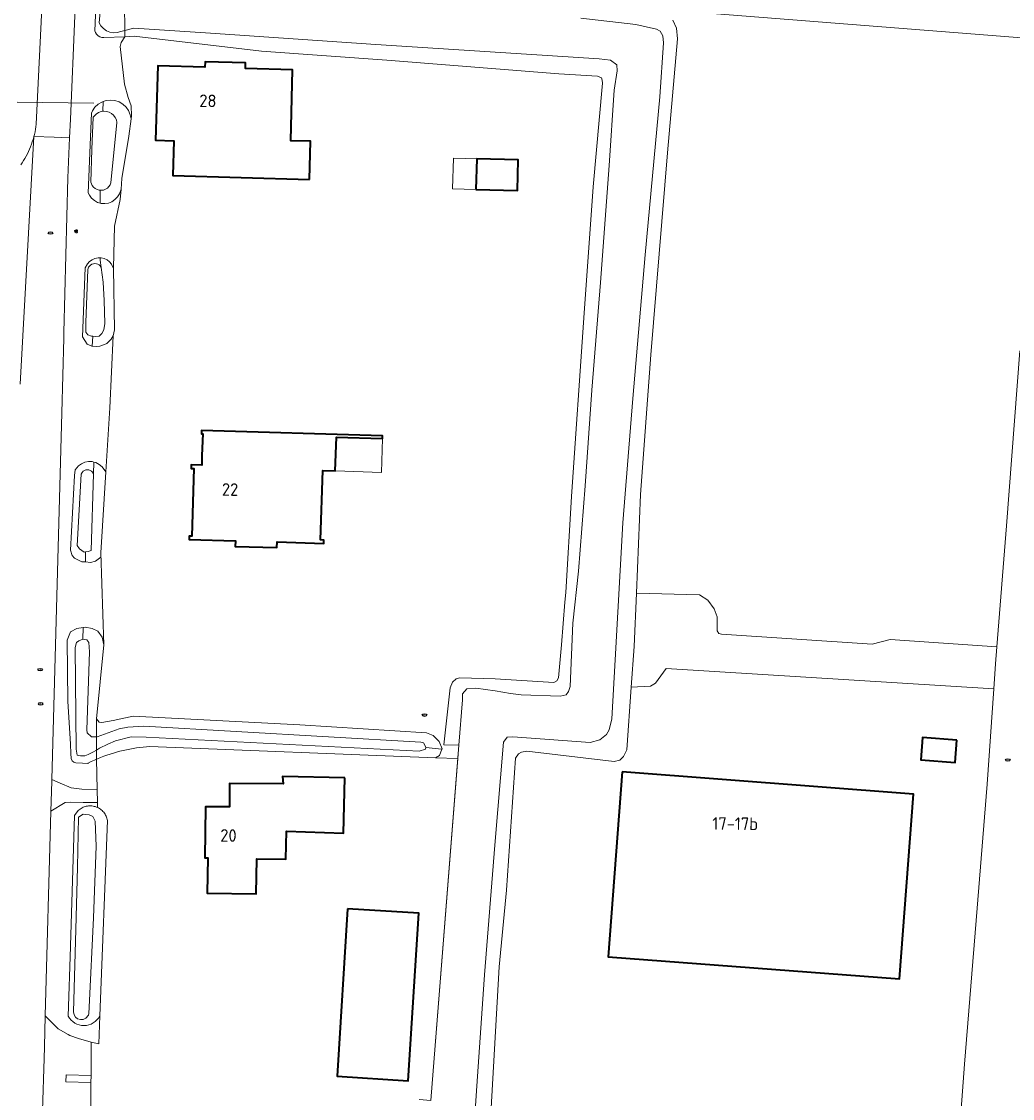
# Model space of a CAD drawing. Header units: metres. Extents: x 152610 to 160096, y 456114 to 462495.
# Tile 630 of 656: x 156995 to 157101, y 461334 to 461450. Entities that reach past the tile are written whole.
import ezdxf
from ezdxf.enums import TextEntityAlignment as Align

# ---------------------------------------------------------------- set-up
doc = ezdxf.new("R2010")
doc.units = ezdxf.units.M
doc.header["$LTSCALE"] = 0.5
doc.layers.get('0').update_dxf_attribs({"linetype": 'CONTINUOUS'})
for name, color, linetype, lineweight in [('B-PV-GK-BESCHOEIING-G', 251, 'GK-BESCHOEIING-SO', 18), ('B-PV-IE-MEUBILAIR-S', 251, 'CONTINUOUS', 25), ('B-PV-KW-KUNSTWERK_DUIKER-G', 251, 'CONTINUOUS', 18), ('B-PV-OG-BEBOUWING-GV', 6, 'CONTINUOUS', 35), ('B-PV-OG-BEBOUWING-T18', 1, 'CONTINUOUS', 18), ('B-PV-OG-BEBOUWING_LUIFEL-GV', 251, 'CONTINUOUS', 18), ('B-PV-OG-TERREIN_BEGROEID-GV', 251, 'CONTINUOUS', 18), ('B-PV-OG-TERREIN_OEVER-GV', 251, 'CONTINUOUS', 18), ('B-PV-OG-WATER-GV', 251, 'CONTINUOUS', 18), ('B-PV-OG-WATER_SLOOT-GV', 251, 'CONTINUOUS', 18), ('B-PV-VH-GESLOTENVERHARDING_ASFALT-GV', 251, 'CONTINUOUS', 18), ('B-PV-VH-ONVERHARD_ZAND-GV', 251, 'CONTINUOUS', 18), ('B-PV-VH-OPENVERHARDING_BETONSTRAATSTEEN-GV', 251, 'CONTINUOUS', 18), ('B-PV-VH-OPENVERHARDING_TEGEL-GV', 251, 'CONTINUOUS', 18)]:
    doc.layers.add(name, color=color, linetype=linetype, lineweight=lineweight)
doc.styles.add('NLCS-ISO', font='NLCS-ISO.ttf')
doc.styles.add('NLCS-ISO-M750-T18', font='NLCS-ISO.ttf', dxfattribs={"height": 1.35})
doc.linetypes.add('GK-BESCHOEIING-SO', pattern='A,18,-3,[1,NLCS.SHX,S=0.6,R=0,X=0,Y=0],-3', length=24)

# ---------------------------------------------------------------- blocks, each defined once
blk = doc.blocks.new('SIE-MEUBILAIR_PAAL_LICHTMAST-SO')
for points in [[(-0.62, 0), (-1, 0)], [(-0.71, 0.71), (-0.44, 0.44)], [(0, 1), (0, 0.62)], [(0.44, 0.44), (0.71, 0.71)], [(1, 0), (0.62, 0)], [(-0.71, -0.71), (-0.44, -0.44)], [(0, -0.62), (0, -1)], [(0.44, -0.44), (0.71, -0.71)]]:
    blk.add_lwpolyline(points)
blk.add_circle((0, 0), 0.5)
blk = doc.blocks.new('SIE-MEUBILAIR_PUT_RIOOLPUT-SO')
blk.add_ellipse((0, 0), major_axis=(1.25, 0), ratio=0.54)
at = {"style": 'NLCS-ISO'}
blk.add_text('ri', height=0.75, dxfattribs=at).set_placement((-0.04, 0.07), align=Align.MIDDLE_CENTER)

msp = doc.modelspace()

# ---------------------------------------------------------------- linework, layer by layer
at = {"layer": 'B-PV-GK-BESCHOEIING-G', "flags": 128}
msp.add_lwpolyline([(157037.525, 461333.597), (157038.767, 461333.481), (157041.8, 461371.742), (157040.176, 461371.789)], dxfattribs=at)
at = {"layer": 'B-PV-KW-KUNSTWERK_DUIKER-G', "flags": 128}
msp.add_lwpolyline([(156994.293, 461440.952), (157002.515, 461440.849)], dxfattribs=at)
at = {"layer": 'B-PV-OG-BEBOUWING-GV', "flags": 128}
for points in [[(157025.714, 461432.628), (157025.821, 461436.732), (157023.715, 461436.781), (157023.892, 461444.44), (157018.836, 461444.58), (157018.853, 461445.178), (157014.484, 461445.284), (157014.448, 461444.702), (157009.398, 461444.844), (157009.175, 461436.842), (157011.139, 461436.788), (157011.035, 461433.036)], [(157043.618, 461431.554), (157048.099, 461431.435), (157048.187, 461434.736), (157043.706, 461434.855)], [(157014.156, 461402.91), (157014.13, 461401.878), (157013.009, 461401.91), (157012.999, 461401.534), (157013.276, 461401.526), (157013.069, 461394.244), (157012.772, 461394.252), (157012.761, 461393.876), (157017.756, 461393.736), (157017.739, 461393.129), (157022.22, 461393.003), (157022.237, 461393.611), (157027.25, 461393.436), (157027.26, 461393.812), (157026.897, 461393.825), (157027.154, 461401.32), (157028.5, 461401.273), (157028.626, 461404.89), (157033.528, 461404.742), (157033.584, 461404.74), (157033.592, 461405.027), (157014.117, 461405.617), (157014.106, 461405.257), (157014.232, 461405.254)], [(157095.361, 461372.27), (157091.672, 461372.553), (157091.488, 461370.16), (157095.177, 461369.877)], [(157029.534, 461368.228), (157022.833, 461368.382), (157022.876, 461367.581), (157017.124, 461367.628), (157017.102, 461365.085), (157014.54, 461365.11), (157014.48, 461359.6), (157014.78, 461359.596), (157014.723, 461355.805), (157019.993, 461355.727), (157020.05, 461359.517), (157023.16, 461359.47), (157023.236, 461362.473), (157029.387, 461362.273)], [(157059.361, 461368.852), (157057.856, 461348.973), (157089.19, 461346.6), (157090.693, 461366.48)], [(157029.801, 461354.133), (157028.682, 461336.099), (157036.351, 461335.623), (157037.471, 461353.657)]]:
    msp.add_lwpolyline(points, close=True, dxfattribs=at)
at = {"layer": 'B-PV-OG-BEBOUWING_LUIFEL-GV', "flags": 128}
for points in [[(157043.706, 461434.855), (157041.201, 461434.924), (157041.113, 461431.624), (157043.618, 461431.554)], [(157028.517, 461401.272), (157033.457, 461401.1), (157033.584, 461404.74), (157028.626, 461404.89)]]:
    msp.add_lwpolyline(points, close=True, dxfattribs=at)
at = {"layer": 'B-PV-OG-TERREIN_BEGROEID-GV', "flags": 128}
for points in [[(157001.867, 461483.629), (157000, 461439.131), (156999.915, 461437.113), (156999.735, 461432.815), (156999.301, 461416.155), (156999.285, 461415.538), (156999.072, 461407.525), (156998.409, 461382.512), (156998.005, 461368.055), (156998.906, 461367.632), (157000.094, 461367.158), (157001.238, 461367.013), (157002.872, 461366.975), (157002.793, 461370.218), (157002.583, 461370.125), (157002.254, 461369.971), (157001.927, 461369.81), (157001.869, 461369.78), (157001.316, 461369.806), (157000.583, 461369.841), (157000.372, 461369.924), (157000.177, 461370.06), (157000.068, 461370.295), (157000.043, 461370.847), (157000, 461371.83), (156999.723, 461376.484), (156999.666, 461383.053), (157000, 461383.921), (157000.687, 461384.314), (157001.368, 461384.416), (157001.579, 461384.448), (157002.342, 461384.283), (157002.957, 461384.006), (157003.424, 461383.376), (157003.594, 461382.521), (157003.263, 461392.443), (157003.264, 461391.978), (157002.689, 461391.548), (157002.169, 461391.416), (157001.615, 461391.459), (157001.239, 461391.488), (157000.457, 461391.875), (157000.177, 461392.153), (157000, 461392.738), (157000.454, 461400.751), (157000.51, 461401.384), (157000.87, 461401.797), (157001.194, 461402.035), (157001.563, 461402.194), (157001.958, 461402.268), (157002.36, 461402.253), (157002.53, 461402.208), (157002.749, 461402.149), (157003.104, 461401.962), (157003.41, 461401.701), (157003.814, 461401.16), (157004.249, 461408.049), (157004.588, 461415.808), (157004.394, 461415.427), (157003.931, 461414.988), (157003.68, 461414.876), (157003.17, 461414.669), (157002.844, 461414.659), (157002.347, 461414.692), (157002.314, 461414.694), (157001.821, 461414.916), (157001.297, 461415.704), (157001.601, 461423.122), (157001.837, 461423.542), (157002.061, 461423.794), (157002.334, 461423.992), (157002.643, 461424.128), (157002.974, 461424.194), (157003.221, 461424.189), (157003.311, 461424.188), (157003.64, 461424.11), (157003.944, 461423.964), (157004.209, 461423.756), (157004.425, 461423.496), (157004.657, 461423.046), (157004.656, 461423.108), (157004.761, 461427.59), (157005.374, 461430.475), (157005.458, 461431.595), (157005.279, 461431.078), (157005.072, 461430.74), (157004.798, 461430.455), (157004.469, 461430.235), (157004.1, 461430.091), (157003.709, 461430.03), (157003.314, 461430.054), (157003.19, 461430.089), (157002.933, 461430.162), (157002.584, 461430.349), (157002.284, 461430.607), (157002.046, 461430.923), (157001.93, 461431.177), (157002.282, 461439.764), (157002.382, 461440.008), (157002.649, 461440.397), (157002.993, 461440.72), (157003.398, 461440.964), (157003.542, 461441.013), (157003.845, 461441.115), (157004.314, 461441.169), (157004.784, 461441.122), (157005.234, 461440.976), (157005.642, 461440.738), (157005.99, 461440.419), (157006.262, 461440.033), (157006.447, 461439.598), (157006.53, 461439.159), (157006.57, 461439.47), (157006.556, 461440.568), (157006.209, 461441.44), (157005.832, 461442.899), (157005.363, 461446.933), (157005.473, 461447.361), (157005.87, 461447.967), (157003.617, 461447.899), (157003.394, 461447.914), (157003.18, 461447.981), (157002.988, 461448.095), (157002.827, 461448.25), (157002.707, 461448.438), (157002.645, 461448.615), (157004.086, 461483.8)], [(156994.661, 461434.189), (156994.817, 461434.42), (156994.966, 461434.656), (156995.109, 461434.896), (156995.245, 461435.139), (156995.373, 461435.387), (156995.494, 461435.638), (156995.608, 461435.892), (156995.715, 461436.15), (156995.815, 461436.41), (156995.906, 461436.674), (156995.99, 461436.939), (156996.067, 461437.207), (156996.08, 461437.258), (156996.136, 461437.478), (156996.197, 461437.75), (156996.25, 461438.023), (156996.296, 461438.299), (156996.333, 461438.575), (156996.992, 461452.577)], [(157063.118, 461450.963), (157159.319, 461443.399), (157159.639, 461448.41), (157137.92, 461449.82)], [(157159.319, 461443.399), (157063.118, 461450.963)], [(157064.811, 461449.771), (157065.205, 461448.899), (157065.32, 461447.746), (157064.247, 461435.487), (157062.445, 461413.76), (157061.326, 461398.73), (157060.892, 461388.087), (157067.68, 461387.906), (157068.556, 461387.333), (157069.266, 461386.405), (157069.585, 461385.569), (157069.572, 461384.063), (157069.759, 461383.748), (157070.038, 461383.674), (157086.24, 461382.597), (157088.172, 461383.105), (157099.662, 461382.312), (157100.717, 461395.335), (157102.148, 461414.179)], [(157095.086, 461322.37), (157096.187, 461337.409), (157097.444, 461352.886), (157098.638, 461367.544), (157099.333, 461377.806), (157064.084, 461379.988), (157062.937, 461378.422), (157062.398, 461378.104), (157060.337, 461377.987), (157059.842, 461371.239), (157059.51, 461370.531), (157059.12, 461370.139), (157058.507, 461369.969), (157049.112, 461371.108), (157048.517, 461370.995), (157048.22, 461370.808), (157047.887, 461370.341), (157046.914, 461356.13), (157046.143, 461347.87), (157045.232, 461332.06)], [(157002.919, 461365.029), (157002.905, 461365.573), (157001.831, 461365.582), (157001.381, 461365.586), (157000, 461365.598), (156999.441, 461365.582), (156997.91, 461364.621), (156997.296, 461342.594), (156998.701, 461341.226), (156999.771, 461340.598), (156999.932, 461340.503), (157000.875, 461340.169), (157002.223, 461339.782), (157003.049, 461339.592), (157003.166, 461342.597)], [(156999.763, 461342.578), (156999.996, 461350.029), (157000, 461350.154), (157000.439, 461364.16), (157000.834, 461364.692), (157001.389, 461365.055), (157001.472, 461365.088), (157001.589, 461365.127), (157001.707, 461365.158), (157001.712, 461365.159), (157001.828, 461365.181), (157001.95, 461365.196), (157002.073, 461365.204), (157002.196, 461365.203), (157002.318, 461365.195), (157002.44, 461365.178), (157002.56, 461365.154), (157002.679, 461365.122), (157002.795, 461365.082), (157002.908, 461365.035), (157002.919, 461365.029)]]:
    msp.add_lwpolyline(points, dxfattribs=at)
for points in [[(157002.822, 461374.577), (157003.084, 461374.206), (157003.4, 461374.17), (157004.608, 461374.397), (157006.745, 461374.851), (157024.676, 461373.928), (157038.31, 461373.065), (157039.036, 461372.77), (157039.671, 461372.121), (157039.99, 461371.36), (157039.967, 461371.3), (157039.713, 461370.615), (157039.286, 461370.39), (157041.685, 461370.298), (157041.8, 461371.742), (157040.176, 461371.789), (157040.845, 461377.896), (157041.103, 461378.51), (157041.502, 461378.884), (157041.883, 461378.997), (157045.705, 461378.871), (157051.992, 461378.484), (157052.335, 461378.68), (157052.501, 461378.987), (157052.833, 461382.541), (157053.189, 461387.144), (157053.315, 461388.177), (157053.893, 461398.519), (157055.239, 461417.734), (157056.222, 461431.824), (157057.252, 461442.986), (157057.195, 461443.33), (157057.12, 461443.58), (157056.71, 461443.728), (157052.562, 461444.011), (157034.035, 461445.471), (157020.567, 461446.447), (157006.865, 461448.063), (157005.87, 461447.967), (157005.473, 461447.361), (157005.363, 461446.933), (157005.832, 461442.899), (157006.209, 461441.44), (157006.556, 461440.568), (157006.57, 461439.47), (157006.53, 461439.159), (157006.289, 461437.275), (157005.543, 461432.735), (157005.458, 461431.595), (157005.374, 461430.475), (157004.761, 461427.59), (157004.656, 461423.108), (157004.657, 461423.046), (157004.735, 461416.441), (157004.588, 461415.808), (157004.249, 461408.049), (157003.814, 461401.16), (157003.263, 461392.443), (157003.594, 461382.521)], [(157014.484, 461445.284), (157018.853, 461445.178), (157018.836, 461444.58), (157023.892, 461444.44), (157023.715, 461436.781), (157025.821, 461436.732), (157025.714, 461432.628), (157011.035, 461433.036), (157011.139, 461436.788), (157009.175, 461436.842), (157009.398, 461444.844), (157014.448, 461444.702)], [(157043.706, 461434.855), (157048.187, 461434.736), (157048.099, 461431.435), (157043.618, 461431.554)], [(157014.156, 461402.91), (157014.232, 461405.254), (157014.106, 461405.257), (157014.117, 461405.617), (157033.592, 461405.027), (157033.584, 461404.74), (157033.528, 461404.742), (157028.626, 461404.89), (157028.5, 461401.273), (157027.154, 461401.32), (157026.897, 461393.825), (157027.26, 461393.812), (157027.25, 461393.436), (157022.237, 461393.611), (157022.22, 461393.003), (157017.739, 461393.129), (157017.756, 461393.736), (157012.761, 461393.876), (157012.772, 461394.252), (157013.069, 461394.244), (157013.276, 461401.526), (157012.999, 461401.534), (157013.009, 461401.91), (157014.13, 461401.878)], [(157091.672, 461372.553), (157095.361, 461372.27), (157095.177, 461369.877), (157091.488, 461370.16)], [(157059.361, 461368.852), (157090.693, 461366.48), (157089.19, 461346.6), (157057.856, 461348.973)]]:
    msp.add_lwpolyline(points, close=True, dxfattribs=at)
at = {"layer": 'B-PV-OG-TERREIN_BEGROEID-GV'}
msp.add_lwpolyline([(157003.166, 461342.597, -0.6009467), (156999.763, 461342.578)], format="xyb", dxfattribs=at)
at = {"layer": 'B-PV-OG-TERREIN_OEVER-GV', "flags": 128}
for points in [[(157004.086, 461483.8), (157002.645, 461448.615), (157002.707, 461448.438), (157002.827, 461448.25), (157002.988, 461448.095), (157003.18, 461447.981), (157003.394, 461447.914), (157003.617, 461447.899), (157005.87, 461447.967), (157005.858, 461448.667), (157005.428, 461448.56), (157005.046, 461448.438), (157004.645, 461448.408), (157004.249, 461448.471), (157003.878, 461448.624), (157003.552, 461448.858), (157003.289, 461449.161), (157003.111, 461449.5), (157003.283, 461451.492)], [(157054.926, 461449.986), (157060.823, 461449.3), (157063.057, 461448.787), (157063.448, 461448.584), (157063.747, 461448.083), (157063.787, 461447.32), (157063.398, 461441.521), (157061.84, 461424.499), (157060.492, 461409.048), (157059.423, 461395.655), (157058.6, 461380.942), (157058.232, 461374.58), (157057.957, 461373.389), (157057.662, 461372.905), (157056.938, 461372.307), (157055.898, 461372.025), (157047.602, 461372.646), (157046.97, 461372.588), (157046.6, 461372.066), (157045.653, 461360.961), (157044.549, 461347.028), (157043.681, 461334.528), (157042.673, 461319.591)], [(157045.232, 461332.06), (157046.143, 461347.87), (157046.914, 461356.13), (157047.887, 461370.341), (157048.22, 461370.808), (157048.517, 461370.995), (157049.112, 461371.108), (157058.507, 461369.969), (157059.12, 461370.139), (157059.51, 461370.531), (157059.842, 461371.239), (157060.337, 461377.987), (157060.658, 461382.362), (157060.892, 461388.087), (157061.326, 461398.73), (157062.445, 461413.76), (157064.247, 461435.487), (157065.32, 461447.746), (157065.205, 461448.899), (157064.811, 461449.771)], [(157002.919, 461365.029), (157002.908, 461365.035), (157002.795, 461365.082), (157002.679, 461365.122), (157002.56, 461365.154), (157002.44, 461365.178), (157002.318, 461365.195), (157002.196, 461365.203), (157002.073, 461365.204), (157001.95, 461365.196), (157001.828, 461365.181), (157001.712, 461365.159), (157001.707, 461365.158), (157001.589, 461365.127), (157001.472, 461365.088), (157001.389, 461365.055), (157000.834, 461364.692), (157000.439, 461364.16), (157000, 461350.154), (156999.996, 461350.029), (156999.763, 461342.578)], [(157003.166, 461342.597), (157003.986, 461363.63), (157003.962, 461363.75), (157003.93, 461363.869), (157003.89, 461363.985), (157003.843, 461364.099), (157003.788, 461364.209), (157003.727, 461364.315), (157003.659, 461364.417), (157003.584, 461364.515), (157003.503, 461364.607), (157003.416, 461364.694), (157003.324, 461364.775), (157003.227, 461364.85), (157003.124, 461364.918), (157003.018, 461364.98), (157002.919, 461365.029)], [(157000.336, 461343.029), (157000.59, 461351.885), (157000.771, 461358.599), (157000.882, 461363.992), (157001.383, 461364.31), (157001.646, 461364.289), (157002.034, 461364.257), (157002.407, 461364.072), (157002.669, 461363.571), (157002.772, 461360.856), (157002.501, 461353.156), (157002.032, 461343.54), (157001.982, 461342.843)]]:
    msp.add_lwpolyline(points, dxfattribs=at)
for points in [[(157005.87, 461447.967), (157006.865, 461448.063), (157020.567, 461446.447), (157034.035, 461445.471), (157052.562, 461444.011), (157056.71, 461443.728), (157057.12, 461443.58), (157057.195, 461443.33), (157057.252, 461442.986), (157056.222, 461431.824), (157055.239, 461417.734), (157053.893, 461398.519), (157053.315, 461388.177), (157053.189, 461387.144), (157052.833, 461382.541), (157052.501, 461378.987), (157052.335, 461378.68), (157051.992, 461378.484), (157045.705, 461378.871), (157041.883, 461378.997), (157041.502, 461378.884), (157041.103, 461378.51), (157040.845, 461377.896), (157040.176, 461371.789), (157041.8, 461371.742), (157042.191, 461376.615), (157042.189, 461377.247), (157042.633, 461377.788), (157043.6, 461377.865), (157045.702, 461377.594), (157047.34, 461377.302), (157048.475, 461377.157), (157052.678, 461377.005), (157053.328, 461377.174), (157053.588, 461377.51), (157053.753, 461378.05), (157054.064, 461384.857), (157054.658, 461390.457), (157055.388, 461399.646), (157056.078, 461409.951), (157057.023, 461421.522), (157057.946, 461434.133), (157058.494, 461442.225), (157058.821, 461444.309), (157058.8, 461444.96), (157058.111, 461445.452), (157056.89, 461445.622), (157032.861, 461447.156), (157015.079, 461448.359), (157006.82, 461448.906), (157005.858, 461448.667)], [(157003.542, 461441.013), (157003.398, 461440.964), (157002.993, 461440.72), (157002.649, 461440.397), (157002.382, 461440.008), (157002.282, 461439.764), (157001.93, 461431.177), (157002.046, 461430.923), (157002.284, 461430.607), (157002.584, 461430.349), (157002.933, 461430.162), (157003.19, 461430.089), (157003.216, 461431.466), (157003.102, 461431.474), (157002.879, 461431.539), (157002.675, 461431.648), (157002.498, 461431.798), (157002.356, 461431.982), (157002.186, 461432.339), (157002.314, 461435.858), (157002.454, 461439.335), (157002.787, 461439.67), (157003.032, 461439.829), (157003.306, 461439.933), (157003.507, 461439.963)], [(157003.19, 461430.089), (157003.314, 461430.054), (157003.709, 461430.03), (157004.1, 461430.091), (157004.469, 461430.235), (157004.798, 461430.455), (157005.072, 461430.74), (157005.279, 461431.078), (157005.458, 461431.595), (157005.543, 461432.735), (157006.289, 461437.275), (157006.53, 461439.159), (157006.447, 461439.598), (157006.262, 461440.033), (157005.99, 461440.419), (157005.642, 461440.738), (157005.234, 461440.976), (157004.784, 461441.122), (157004.314, 461441.169), (157003.845, 461441.115), (157003.542, 461441.013), (157003.507, 461439.963), (157003.596, 461439.976), (157003.888, 461439.956), (157004.169, 461439.875), (157004.427, 461439.736), (157004.649, 461439.546), (157004.826, 461439.312), (157004.949, 461439.046), (157005.013, 461438.761), (157004.354, 461432.269), (157004.27, 461432.053), (157004.143, 461431.859), (157003.977, 461431.696), (157003.781, 461431.572), (157003.564, 461431.491), (157003.334, 461431.458), (157003.216, 461431.466)], [(157001.862, 461422.919), (157001.962, 461423.17), (157002.054, 461423.307), (157002.173, 461423.42), (157002.314, 461423.506), (157002.47, 461423.56), (157002.634, 461423.579), (157002.798, 461423.563), (157002.955, 461423.512), (157003.097, 461423.428), (157003.218, 461423.317), (157003.321, 461423.169), (157003.221, 461423.95), (157003.221, 461424.189), (157002.974, 461424.194), (157002.643, 461424.128), (157002.334, 461423.992), (157002.061, 461423.794), (157001.837, 461423.542), (157001.601, 461423.122), (157001.297, 461415.704), (157001.821, 461414.916), (157002.314, 461414.694), (157002.347, 461414.692), (157002.402, 461415.752), (157002.273, 461415.764), (157001.873, 461415.921), (157001.649, 461416.208), (157001.673, 461417.222)], [(157004.657, 461423.046), (157004.425, 461423.496), (157004.209, 461423.756), (157003.944, 461423.964), (157003.64, 461424.11), (157003.311, 461424.188), (157003.221, 461424.189), (157003.221, 461423.95), (157003.321, 461423.169), (157003.527, 461421.571), (157003.627, 461419.59), (157003.691, 461417.108), (157003.61, 461416.448), (157003.388, 461416.047), (157003.091, 461415.776), (157002.664, 461415.728), (157002.402, 461415.752), (157002.347, 461414.692), (157002.844, 461414.659), (157003.17, 461414.669), (157003.68, 461414.876), (157003.931, 461414.988), (157004.394, 461415.427), (157004.588, 461415.808), (157004.735, 461416.441)], [(157001.163, 461400.908), (157001.28, 461401.104), (157001.39, 461401.218), (157001.523, 461401.305), (157001.672, 461401.36), (157001.829, 461401.38), (157001.987, 461401.364), (157002.137, 461401.313), (157002.272, 461401.229), (157002.385, 461401.118), (157002.493, 461400.947), (157002.53, 461402.208), (157002.36, 461402.253), (157001.958, 461402.268), (157001.563, 461402.194), (157001.194, 461402.035), (157000.87, 461401.797), (157000.51, 461401.384), (157000.454, 461400.751), (157000, 461392.738), (157000.177, 461392.153), (157000.457, 461391.875), (157001.239, 461391.488), (157001.615, 461391.459), (157001.634, 461392.54), (157001.49, 461392.515), (157000.986, 461392.885), (157000.725, 461393.219)], [(157003.814, 461401.16), (157003.41, 461401.701), (157003.104, 461401.962), (157002.749, 461402.149), (157002.53, 461402.208), (157002.493, 461400.947), (157002.251, 461392.703), (157001.917, 461392.591), (157001.634, 461392.54), (157001.615, 461391.459), (157002.169, 461391.416), (157002.689, 461391.548), (157003.264, 461391.978), (157003.263, 461392.443)], [(157001.339, 461383.162), (157001.368, 461384.416), (157000.687, 461384.314), (157000, 461383.921), (156999.666, 461383.053), (156999.723, 461376.484), (157000, 461371.83), (157000.043, 461370.847), (157000.068, 461370.295), (157000.177, 461370.06), (157000.372, 461369.924), (157000.583, 461369.841), (157001.316, 461369.806), (157001.869, 461369.78), (157001.927, 461369.81), (157002.254, 461369.971), (157002.583, 461370.125), (157002.793, 461370.218), (157002.803, 461371.211), (157002.423, 461370.985), (157001.903, 461370.723), (157001.569, 461370.591), (157001.085, 461370.589), (157000.713, 461370.663), (157000.636, 461371.313), (157000.524, 461382.266), (157000.652, 461382.787), (157000.893, 461382.974)], [(157002.342, 461384.283), (157001.579, 461384.448), (157001.368, 461384.416), (157001.339, 461383.162), (157001.785, 461383.089), (157001.972, 461382.773), (157002.069, 461381.788), (157001.782, 461373.4), (157001.82, 461373.065), (157002.268, 461372.639), (157002.814, 461372.641), (157002.822, 461374.577), (157003.594, 461382.521), (157003.424, 461383.376), (157002.957, 461384.006)], [(157024.676, 461373.928), (157006.745, 461374.851), (157004.608, 461374.397), (157003.4, 461374.17), (157003.084, 461374.206), (157002.822, 461374.577), (157002.814, 461372.641), (157002.9, 461372.641), (157005.259, 461373.487), (157006.188, 461373.676), (157007.918, 461373.775), (157037.715, 461372.075), (157037.976, 461371.983), (157038.144, 461371.742), (157038.22, 461371.5), (157039.967, 461371.3), (157039.99, 461371.36), (157039.671, 461372.121), (157039.036, 461372.77), (157038.31, 461373.065)], [(157008.163, 461372.604), (157006.527, 461372.636), (157004.855, 461372.202), (157004.038, 461371.864), (157003.146, 461371.415), (157002.803, 461371.211), (157002.793, 461370.218), (157002.916, 461370.272), (157003.252, 461370.411), (157003.591, 461370.543), (157003.933, 461370.668), (157004.277, 461370.784), (157004.624, 461370.894), (157004.974, 461370.995), (157005.325, 461371.089), (157005.679, 461371.176), (157006.034, 461371.254), (157006.391, 461371.325), (157006.749, 461371.387), (157007.109, 461371.442), (157007.47, 461371.489), (157007.831, 461371.528), (157008.194, 461371.559), (157008.557, 461371.582), (157039.286, 461370.39), (157039.713, 461370.615), (157039.967, 461371.3), (157038.22, 461371.5), (157038.202, 461371.315), (157037.533, 461371.108)]]:
    msp.add_lwpolyline(points, close=True, dxfattribs=at)
at = {"layer": 'B-PV-OG-TERREIN_OEVER-GV'}
for points in [[(156999.763, 461342.578, 0.6009467), (157003.166, 461342.597)], [(157001.982, 461342.843, -0.8886825), (157000.336, 461343.029)]]:
    msp.add_lwpolyline(points, format="xyb", dxfattribs=at)
at = {"layer": 'B-PV-OG-WATER-GV', "flags": 128}
for points in [[(157002.454, 461439.335), (157002.314, 461435.858), (157002.186, 461432.339), (157002.356, 461431.982), (157002.498, 461431.798), (157002.675, 461431.648), (157002.879, 461431.539), (157003.102, 461431.474), (157003.216, 461431.466), (157003.334, 461431.458), (157003.564, 461431.491), (157003.781, 461431.572), (157003.977, 461431.696), (157004.143, 461431.859), (157004.27, 461432.053), (157004.354, 461432.269), (157005.013, 461438.761), (157004.949, 461439.046), (157004.826, 461439.312), (157004.649, 461439.546), (157004.427, 461439.736), (157004.169, 461439.875), (157003.888, 461439.956), (157003.596, 461439.976), (157003.507, 461439.963), (157003.306, 461439.933), (157003.032, 461439.829), (157002.787, 461439.67)], [(157003.321, 461423.169), (157003.218, 461423.317), (157003.097, 461423.428), (157002.955, 461423.512), (157002.798, 461423.563), (157002.634, 461423.579), (157002.47, 461423.56), (157002.314, 461423.506), (157002.173, 461423.42), (157002.054, 461423.307), (157001.962, 461423.17), (157001.862, 461422.919), (157001.673, 461417.222), (157001.649, 461416.208), (157001.873, 461415.921), (157002.273, 461415.764), (157002.402, 461415.752), (157002.664, 461415.728), (157003.091, 461415.776), (157003.388, 461416.047), (157003.61, 461416.448), (157003.691, 461417.108), (157003.627, 461419.59), (157003.527, 461421.571)]]:
    msp.add_lwpolyline(points, close=True, dxfattribs=at)
at = {"layer": 'B-PV-OG-WATER_SLOOT-GV', "flags": 128}
for points in [[(157003.283, 461451.492), (157003.111, 461449.5), (157003.289, 461449.161), (157003.552, 461448.858), (157003.878, 461448.624), (157004.249, 461448.471), (157004.645, 461448.408), (157005.046, 461448.438), (157005.428, 461448.56), (157005.858, 461448.667), (157005.81, 461451.468)], [(157005.81, 461451.468), (157005.858, 461448.667), (157006.82, 461448.906), (157015.079, 461448.359), (157032.861, 461447.156), (157056.89, 461445.622), (157058.111, 461445.452), (157058.8, 461444.96), (157058.821, 461444.309), (157058.494, 461442.225), (157057.946, 461434.133), (157057.023, 461421.522), (157056.078, 461409.951), (157055.388, 461399.646), (157054.658, 461390.457), (157054.064, 461384.857), (157053.753, 461378.05), (157053.588, 461377.51), (157053.328, 461377.174), (157052.678, 461377.005), (157048.475, 461377.157), (157047.34, 461377.302), (157045.702, 461377.594), (157043.6, 461377.865), (157042.633, 461377.788), (157042.189, 461377.247), (157042.191, 461376.615), (157041.8, 461371.742), (157041.685, 461370.298), (157038.767, 461333.481)], [(157042.673, 461319.591), (157043.681, 461334.528), (157044.549, 461347.028), (157045.653, 461360.961), (157046.6, 461372.066), (157046.97, 461372.588), (157047.602, 461372.646), (157055.898, 461372.025), (157056.938, 461372.307), (157057.662, 461372.905), (157057.957, 461373.389), (157058.232, 461374.58), (157058.6, 461380.942), (157059.423, 461395.655), (157060.492, 461409.048), (157061.84, 461424.499), (157063.398, 461441.521), (157063.787, 461447.32), (157063.747, 461448.083), (157063.448, 461448.584), (157063.057, 461448.787), (157060.823, 461449.3), (157054.926, 461449.986)], [(157001.646, 461364.289), (157001.383, 461364.31), (157000.882, 461363.992), (157000.771, 461358.599), (157000.59, 461351.885), (157000.336, 461343.029)], [(157001.982, 461342.843), (157002.032, 461343.54), (157002.501, 461353.156), (157002.772, 461360.856), (157002.669, 461363.571), (157002.407, 461364.072), (157002.034, 461364.257), (157001.646, 461364.289)]]:
    msp.add_lwpolyline(points, dxfattribs=at)
for points in [[(157002.493, 461400.947), (157002.385, 461401.118), (157002.272, 461401.229), (157002.137, 461401.313), (157001.987, 461401.364), (157001.829, 461401.38), (157001.672, 461401.36), (157001.523, 461401.305), (157001.39, 461401.218), (157001.28, 461401.104), (157001.163, 461400.908), (157000.725, 461393.219), (157000.986, 461392.885), (157001.49, 461392.515), (157001.634, 461392.54), (157001.917, 461392.591), (157002.251, 461392.703)], [(157001.785, 461383.089), (157001.339, 461383.162), (157000.893, 461382.974), (157000.652, 461382.787), (157000.524, 461382.266), (157000.636, 461371.313), (157000.713, 461370.663), (157001.085, 461370.589), (157001.569, 461370.591), (157001.903, 461370.723), (157002.423, 461370.985), (157002.803, 461371.211), (157002.814, 461372.641), (157002.268, 461372.639), (157001.82, 461373.065), (157001.782, 461373.4), (157002.069, 461381.788), (157001.972, 461382.773)], [(157037.715, 461372.075), (157007.918, 461373.775), (157006.188, 461373.676), (157005.259, 461373.487), (157002.9, 461372.641), (157002.814, 461372.641), (157002.803, 461371.211), (157003.146, 461371.415), (157004.038, 461371.864), (157004.855, 461372.202), (157006.527, 461372.636), (157008.163, 461372.604), (157037.533, 461371.108), (157038.202, 461371.315), (157038.22, 461371.5), (157038.144, 461371.742), (157037.976, 461371.983)]]:
    msp.add_lwpolyline(points, close=True, dxfattribs=at)
at = {"layer": 'B-PV-OG-WATER_SLOOT-GV'}
msp.add_lwpolyline([(157000.336, 461343.029, 0.8886825), (157001.982, 461342.843)], format="xyb", dxfattribs=at)
at = {"layer": 'B-PV-VH-GESLOTENVERHARDING_ASFALT-GV', "flags": 128}
msp.add_lwpolyline([(157102.148, 461414.179), (157100.717, 461395.335), (157099.662, 461382.312), (157099.514, 461380.481), (157099.333, 461377.806), (157098.638, 461367.544), (157097.444, 461352.886), (157096.187, 461337.409), (157095.086, 461322.37)], dxfattribs=at)
at = {"layer": 'B-PV-VH-ONVERHARD_ZAND-GV', "flags": 128}
msp.add_lwpolyline([(157067.68, 461387.906), (157060.892, 461388.087), (157060.658, 461382.362), (157060.337, 461377.987), (157062.398, 461378.104), (157062.937, 461378.422), (157064.084, 461379.988), (157099.333, 461377.806), (157099.514, 461380.481), (157099.662, 461382.312), (157088.172, 461383.105), (157086.24, 461382.597), (157070.038, 461383.674), (157069.759, 461383.748), (157069.572, 461384.063), (157069.585, 461385.569), (157069.266, 461386.405), (157068.556, 461387.333)], close=True, dxfattribs=at)
at = {"layer": 'B-PV-VH-OPENVERHARDING_BETONSTRAATSTEEN-GV', "flags": 128}
for points in [[(156996.992, 461452.577), (156996.333, 461438.575), (156996.296, 461438.299), (156996.25, 461438.023), (156996.197, 461437.75), (156996.136, 461437.478), (156996.08, 461437.258), (156998.256, 461437.176), (156999.915, 461437.113), (157000, 461439.131), (157001.867, 461483.629)], [(156994.592, 461410.59), (156996.08, 461437.258), (156996.067, 461437.207), (156995.99, 461436.939), (156995.906, 461436.674), (156995.815, 461436.41), (156995.715, 461436.15), (156995.608, 461435.892), (156995.494, 461435.638), (156995.373, 461435.387), (156995.245, 461435.139), (156995.109, 461434.896), (156994.966, 461434.656), (156994.817, 461434.42), (156994.661, 461434.189)], [(156997.012, 461332.421), (156997.168, 461338.009), (156997.203, 461339.271), (156997.296, 461342.594), (156997.91, 461364.621), (156997.999, 461367.824), (156998.005, 461368.055), (156998.409, 461382.512), (156999.072, 461407.525), (156999.285, 461415.538), (156999.301, 461416.155), (156999.735, 461432.815), (156999.915, 461437.113), (156998.256, 461437.176), (156996.08, 461437.258), (156994.592, 461410.59)]]:
    msp.add_lwpolyline(points, dxfattribs=at)
for points in [[(157002.216, 461331.93), (157002.218, 461335.427), (156999.521, 461335.496), (156999.541, 461336.258), (157002.219, 461336.189), (157002.22, 461337.343), (157002.223, 461339.782), (157000.875, 461340.169), (156999.932, 461340.503), (156999.771, 461340.598), (156998.701, 461341.226), (156997.296, 461342.594), (156997.203, 461339.271), (156997.168, 461338.009), (156997.012, 461332.421), (156996.938, 461329.109), (156998.101, 461330.118), (156999.06, 461330.804), (156999.386, 461330.806), (157002.215, 461330.827)], [(157002.218, 461335.427), (157002.219, 461336.189), (156999.541, 461336.258), (156999.521, 461335.496)]]:
    msp.add_lwpolyline(points, close=True, dxfattribs=at)
at = {"layer": 'B-PV-VH-OPENVERHARDING_TEGEL-GV', "flags": 128}
msp.add_lwpolyline([(156998.906, 461367.632), (156998.005, 461368.055), (156997.999, 461367.824), (156997.91, 461364.621), (156999.441, 461365.582), (157000, 461365.598), (157001.381, 461365.586), (157001.831, 461365.582), (157002.905, 461365.573), (157002.872, 461366.975), (157001.238, 461367.013), (157000.094, 461367.158)], close=True, dxfattribs=at)

# ---------------------------------------------------------------- block references
at = {"layer": 'B-PV-IE-MEUBILAIR-S', "xscale": 0.2, "yscale": 0.2, "zscale": 0.2}
for name, p in [('SIE-MEUBILAIR_PUT_RIOOLPUT-SO', (156997.872, 461426.869)), ('SIE-MEUBILAIR_PAAL_LICHTMAST-SO', (157000.617, 461427.051)), ('SIE-MEUBILAIR_PUT_RIOOLPUT-SO', (156996.748, 461379.862)), ('SIE-MEUBILAIR_PUT_RIOOLPUT-SO', (156996.804, 461376.186)), ('SIE-MEUBILAIR_PUT_RIOOLPUT-SO', (157038.082, 461374.976)), ('SIE-MEUBILAIR_PUT_RIOOLPUT-SO', (157100.859, 461370.139))]:
    msp.add_blockref(name, p, dxfattribs=at)

# ---------------------------------------------------------------- texts
at = {"layer": 'B-PV-OG-BEBOUWING-T18', "style": 'NLCS-ISO-M750-T18'}
for s, p in [('28', (157014.794, 461441.092)), ('22', (157017.182, 461399.253)), ('17-17b', (157071.517, 461363.298)), ('20', (157017.006, 461362.019))]:
    msp.add_text(s, height=1.35, rotation=359.4, dxfattribs=at).set_placement(p, align=Align.MIDDLE)

doc.saveas('drawing.dxf')
